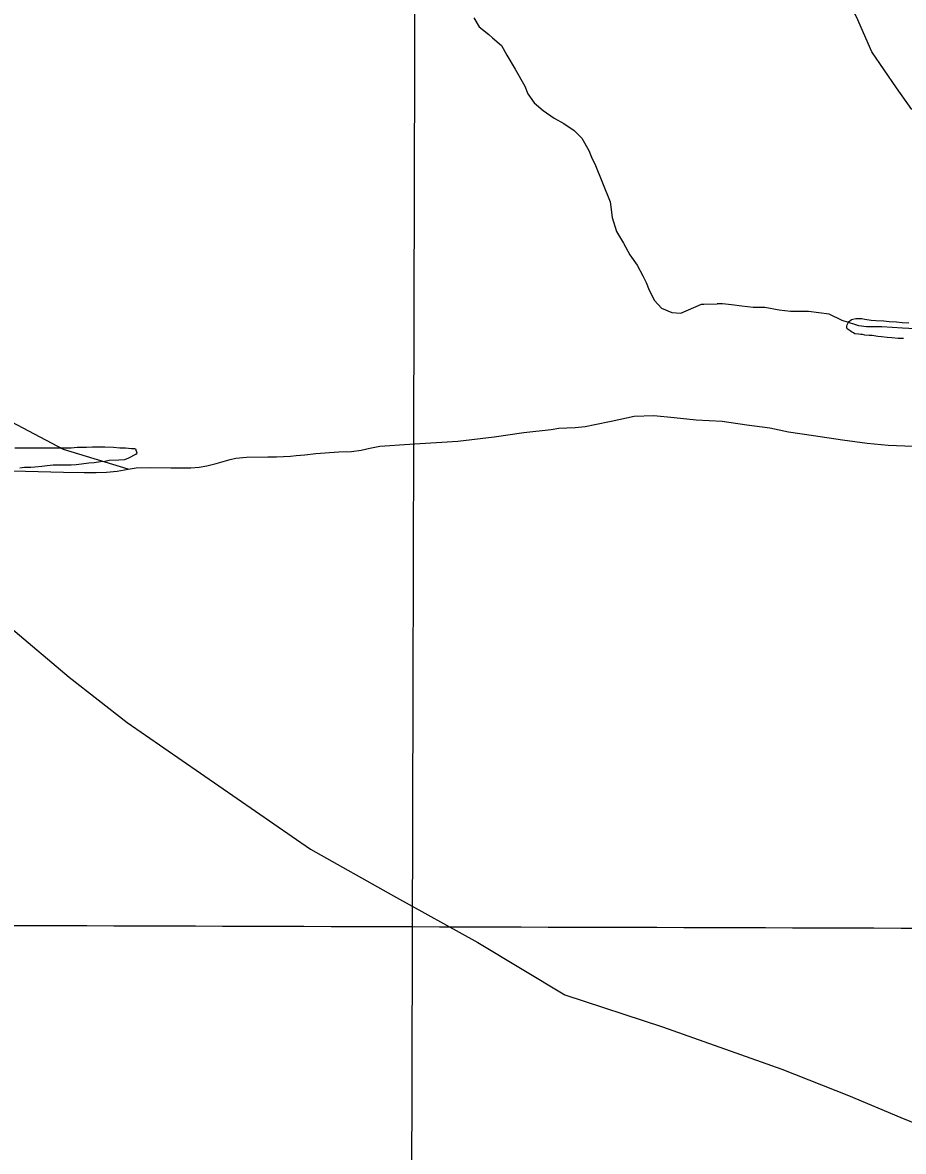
# Model space of a CAD drawing. Extents: x 3148686 to 3186545, y 916144 to 941516.
# Drawn here: x 3175262 to 3177909, y 926865 to 930258 of the extents above; entities that cross this region are included whole.
import ezdxf

# ---------------------------------------------------------------- set-up
doc = ezdxf.new("R2010")
doc.units = 0
for name, color, linetype in [('V-GRID-MAJR', 7, 'Continuous'), ('V-SITE-VEGE', 7, 'Continuous'), ('V-TOPO-SHOR', 7, 'Continuous')]:
    doc.layers.add(name, color=color, linetype=linetype)

msp = doc.modelspace()

# ---------------------------------------------------------------- linework, layer by layer
at = {"layer": 'V-GRID-MAJR'}
for points in [[(3176416.1, 921480.3), (3176433.8, 927540.7), (3176451.4, 933603.7), (3176469, 939666.7), (3176469, 939669.3)], [(3152944, 927616.7), (3155553.9, 927607.5), (3160773.9, 927589.6), (3165993.8, 927572.5), (3171213.8, 927556.2), (3176433.8, 927540.7), (3181653.7, 927525.9), (3184263.7, 927518.7)]]:
    msp.add_spline(points, degree=3, dxfattribs=at)
at = {"layer": 'V-SITE-VEGE'}
for points in [[(3177909.2, 929308.1), (3177893, 929308.1), (3177873.8, 929310.1), (3177860.6, 929311.1), (3177843.4, 929313.1), (3177832.2, 929314.1), (3177815, 929317.1), (3177805.9, 929317.1), (3177792.7, 929318.1), (3177785.6, 929320.2), (3177780.5, 929320.2), (3177773.5, 929321.2), (3177763.3, 929322.2), (3177759.3, 929325.2), (3177753.2, 929328.2), (3177749.1, 929331.3), (3177740, 929337.4), (3177739, 929341.4), (3177739, 929345.5), (3177740, 929349.5), (3177743, 929355.6), (3177746.1, 929359.6), (3177753.2, 929365.7), (3177757.2, 929366.7), (3177766.3, 929368.8), (3177783.6, 929368.8), (3177792.7, 929366.8), (3177811.9, 929363.7), (3177826.1, 929362.7), (3177850.4, 929361.7), (3177866.6, 929359.7), (3177887.9, 929358.7), (3177905.2, 929356.7), (3177925.4, 929355.7)], [(3175606.5, 928963.6), (3175605.5, 928966.6), (3175603.4, 928971.7), (3175603.4, 928974.7), (3175599.4, 928976.7), (3175589.2, 928976.7), (3175571, 928978.7), (3175553.8, 928978.7), (3175535.5, 928980.7), (3175509.2, 928981.7), (3175471.7, 928981.7), (3175454.5, 928980.7), (3175426.1, 928980.7), (3175407.9, 928978.6), (3175238.6, 928978.5)], [(3175253.9, 928919.7), (3175268.1, 928921.8), (3175287.3, 928921.8), (3175298.5, 928922.8), (3175319.7, 928924.8), (3175335.9, 928926.9), (3175354.2, 928928.9), (3175407.9, 928929), (3175423.1, 928930), (3175439.3, 928932), (3175461.6, 928935.1), (3175476.8, 928936.1), (3175496, 928939.2), (3175509.2, 928940.2), (3175522.4, 928943.2), (3175550.8, 928943.3), (3175569, 928944.3), (3175581.1, 928949.4), (3175602.4, 928960.5), (3175606.5, 928963.6)]]:
    msp.add_lwpolyline(points, dxfattribs=at)
at = {"layer": 'V-TOPO-SHOR'}
for points in [[(3177934.1, 929996.4), (3177887.8, 930062.2), (3177814.4, 930170.6), (3177768.2, 930275), (3177718, 930364), (3177667.8, 930414.3), (3177582.8, 930522.7), (3177559.7, 930573), (3177540.4, 930619.4)], [(3176618.3, 930272.4), (3176633.7, 930245.3), (3176662.7, 930222.1), (3176674.3, 930212.4), (3176701.3, 930189.2), (3176716.8, 930160.1), (3176741.9, 930117.6), (3176770.8, 930067.3), (3176780.4, 930044.1), (3176799.7, 930017), (3176826.8, 929993.7), (3176859.6, 929970.5), (3176888.6, 929955), (3176919.5, 929933.7), (3176942.7, 929910.5), (3176963.9, 929873.7), (3176973.6, 929848.6), (3176981.3, 929833.1), (3177027.6, 929719), (3177033.3, 929672.6), (3177046.8, 929630), (3177068, 929595.2), (3177087.3, 929560.4), (3177108.6, 929529.4), (3177125.9, 929496.6), (3177135.6, 929477.2), (3177145.2, 929454), (3177160.7, 929423), (3177181.9, 929399.8), (3177212.8, 929386.3), (3177239.9, 929384.3), (3177301.8, 929411.3), (3177309.5, 929411.3), (3177349.6, 929413.2)], [(3175579.8, 928916), (3175384.9, 928974.4), (3174967.5, 929195.3), (3174739.5, 929327), (3174557.9, 929481.9), (3174484.5, 929567), (3174461.4, 929625), (3174457.6, 929683), (3174477, 929737.2), (3174500.2, 929768.1), (3174523.5, 929799), (3174558.3, 929810.5), (3174631.8, 929829.8), (3174666.6, 929825.9), (3174693.6, 929818.1), (3174759.3, 929821.9)], [(3177983.7, 929335.2), (3177906.4, 929339.1), (3177844.5, 929343.1), (3177798.1, 929343.1), (3177774.9, 929347), (3177763.3, 929350.9), (3177724.7, 929362.5), (3177686, 929381.9), (3177624.2, 929389.7), (3177570, 929389.8), (3177535.2, 929393.7), (3177492.7, 929401.4), (3177457.9, 929401.5), (3177423.1, 929405.4), (3177392.2, 929409.3), (3177365.1, 929413.2), (3177349.6, 929413.2)], [(3175144.7, 928911.6), (3175270.5, 928909.9), (3175385.4, 928906.5), (3175446.7, 928906.1), (3175483.6, 928905.8), (3175514.7, 928907), (3175546.4, 928910.2), (3175579.8, 928916), (3175603.4, 928919.3), (3175646.7, 928920.4), (3175707.4, 928919.7), (3175767.3, 928919.7), (3175792.2, 928921.4), (3175815.9, 928925.3), (3175843.8, 928932.5), (3175885.5, 928944.3), (3175903.1, 928948.7), (3175935.4, 928951.7), (3175999, 928953.1), (3176024.9, 928952.5), (3176067, 928955), (3176084.5, 928957.2), (3176109.7, 928959.3), (3176143.2, 928962.7), (3176212.1, 928967.4), (3176250.1, 928969.1), (3176279, 928972.8), (3176305.1, 928978.5), (3176335.2, 928984.6), (3176424.8, 928990.5), (3176569.7, 928999.9), (3176678.9, 929013.4), (3176768.2, 929026), (3176850.4, 929035.2), (3176873.2, 929038.5), (3176897.1, 929040), (3176922.3, 929040.5), (3176952.2, 929043.9), (3176981.5, 929049.6), (3177030.4, 929060.5), (3177099.9, 929075.5), (3177158.8, 929077.4), (3177220, 929070.7), (3177286.4, 929064.5), (3177364.7, 929060.3), (3177438.4, 929049.2), (3177507.3, 929039.8), (3177563.6, 929027.7), (3177639, 929017), (3177726.3, 929003.7), (3177800, 928993.4), (3177863, 928988.3), (3177938.7, 928985.1)], [(3174827, 928915.8), (3174812.1, 928876.9), (3175052.4, 928609.9), (3175227.1, 928439.2), (3175401.8, 928290.3), (3175576.6, 928154.6), (3176127.1, 927773.6), (3176376.2, 927633.4), (3176629.7, 927493.2), (3176891.9, 927335.5), (3177184.7, 927239), (3177543.1, 927111.8), (3177744.2, 927032.9), (3177901.5, 926967.2), (3178019.6, 926918.9)]]:
    msp.add_lwpolyline(points, dxfattribs=at)

doc.saveas('drawing.dxf')
